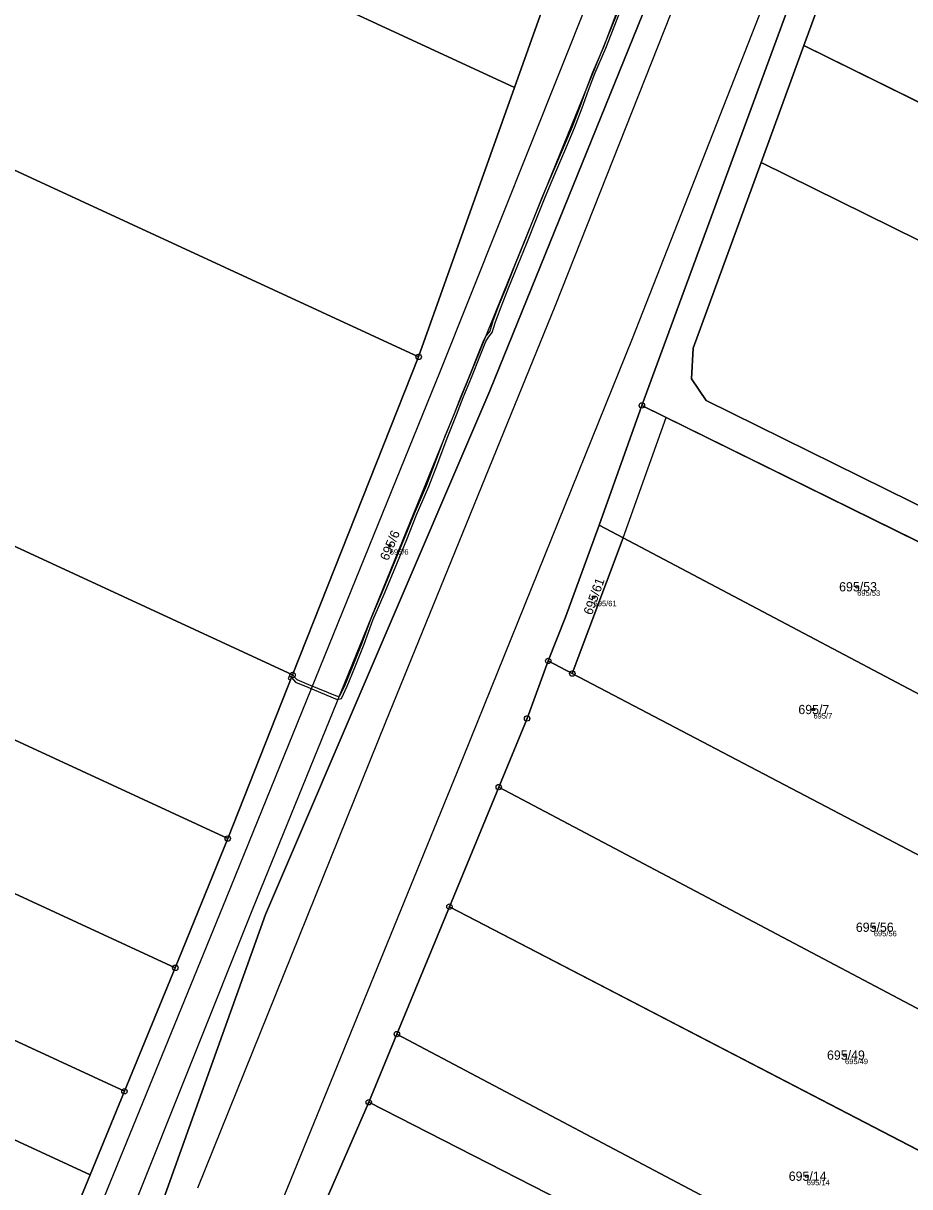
# Model space of a CAD drawing. Extents: x -761891 to -756141, y -1178507 to -1171885.
# Drawn here: x -759480.9 to -759318.1, y -1173941.9 to -1173728.2 of the extents above; entities that cross this region are included whole.
import ezdxf

# ---------------------------------------------------------------- set-up
doc = ezdxf.new("R2010")
doc.units = 0
for name, color, linetype in [('Definiční body', 7, 'Continuous'), ('Hranice parcel', 7, 'Continuous'), ('Parcelní čísla', 7, 'Continuous'), ('Polygon parcely', 7, 'Continuous'), ('Vnitřní kresba', 7, 'Continuous'), ('Věcná břemena k části', 7, 'Continuous'), ('Značky bodu BP', 7, 'Continuous')]:
    doc.layers.add(name, color=color, linetype=linetype)

msp = doc.modelspace()

# ---------------------------------------------------------------- linework, layer by layer
at = {"layer": 'Definiční body'}
for centre in [(-759413.61, -1173824.15), (-759327.74, -1173831.7), (-759376.15, -1173833.61), (-759335.77, -1173854.24), (-759324.68, -1173894.23), (-759329.97, -1173917.72), (-759337, -1173939.96)]:
    msp.add_circle(centre, 0.25, dxfattribs=at)
at = {"layer": 'Hranice parcel'}
for p, q in [((-759337.53, -1173732.28), (-759327.57, -1173705.07)), ((-759345.4, -1173753.76), (-759337.53, -1173732.28)), ((-759212.71, -1173793.86), (-759337.53, -1173732.28)), ((-759390.68, -1173739.97), (-759408.3, -1173789.47)), ((-759408.3, -1173789.47), (-759431.45, -1173847.9)), ((-759375.15, -1173820.4), (-759367.28, -1173798.4)), ((-759278.08, -1173842.37), (-759367.28, -1173798.4)), ((-759375.15, -1173820.4), (-759370.73, -1173822.73)), ((-759370.73, -1173822.73), (-759380.07, -1173847.64)), ((-759289.4, -1173865.68), (-759370.73, -1173822.73)), ((-759380.07, -1173847.64), (-759384.5, -1173845.32)), ((-759431.45, -1173847.9), (-759443.37, -1173877.95)), ((-759380.07, -1173847.64), (-759300.82, -1173889.2)), ((-759402.64, -1173890.46), (-759393.58, -1173868.5)), ((-759393.58, -1173868.5), (-759266.88, -1173935.48)), ((-759443.37, -1173877.95), (-759453, -1173901.69)), ((-759412.3, -1173913.87), (-759402.64, -1173890.46)), ((-759270.56, -1173959.07), (-759402.64, -1173890.46)), ((-759453, -1173901.69), (-759462.34, -1173924.36)), ((-759417.46, -1173926.38), (-759412.3, -1173913.87)), ((-759462.34, -1173924.36), (-759468.66, -1173939.71)), ((-759427.96, -1173950.55), (-759417.46, -1173926.38)), ((-759468.66, -1173939.71), (-759475.99, -1173957.51))]:
    msp.add_line(p, q, dxfattribs=at)
for points in [[(-759390.68, -1173739.97), (-759539.16, -1173671.32), (-759701.2, -1173596.4), (-759861.38, -1173522.34), (-760019.57, -1173449.2), (-760181.61, -1173374.28)], [(-760188.33, -1173428.82), (-760038.92, -1173497.9), (-759883, -1173569.99), (-759721.09, -1173644.85), (-759559.33, -1173719.64), (-759408.3, -1173789.47)], [(-759431.45, -1173847.9), (-759578.07, -1173780.11), (-759739.42, -1173705.51), (-759907.26, -1173627.91), (-760059.72, -1173557.42), (-760195.29, -1173494.74)], [(-759443.37, -1173877.95), (-759593.34, -1173808.61), (-759754.58, -1173734.06), (-759921.4, -1173656.93), (-760072.8, -1173586.93), (-760201.9, -1173527.24)], [(-760210.26, -1173551.57), (-760083.3, -1173610.27), (-759932.7, -1173679.9), (-759766.57, -1173756.71), (-759605.33, -1173831.26), (-759453, -1173901.69)], [(-759312.76, -1173560.33), (-759344.06, -1173664.97), (-759351.91, -1173688.97), (-759395.21, -1173795.73), (-759436.43, -1173891.92), (-759462.16, -1173963.67), (-759475.52, -1173987.59), (-759490.94, -1174019.15), (-759505.89, -1174048.76), (-759525.97, -1174080.96), (-759546.06, -1174111.39), (-759570.77, -1174132.45)], [(-759367.28, -1173798.4), (-759331.63, -1173701.56)], [(-759383.75, -1173714.27), (-759385.06, -1173724.17), (-759390.68, -1173739.97)], [(-759845.75, -1173765.36), (-759838.9, -1173750.26), (-759722.86, -1173803.91), (-759582.64, -1173868.74), (-759462.34, -1173924.36)], [(-759345.4, -1173753.76), (-759357.89, -1173787.87), (-759358.18, -1173793.49), (-759355.49, -1173797.47), (-759275.33, -1173837.01), (-759228.46, -1173862.2), (-759214.81, -1173860.91)], [(-759153.85, -1173848.26), (-759249.26, -1173801.19), (-759345.4, -1173753.76)], [(-759845.75, -1173765.36), (-759731.4, -1173818.23), (-759588.22, -1173884.43), (-759468.66, -1173939.71)], [(-759384.5, -1173845.32), (-759381.33, -1173837.29), (-759375.15, -1173820.4)], [(-759393.58, -1173868.5), (-759388.37, -1173855.88), (-759384.5, -1173845.32)], [(-759412.3, -1173913.87), (-759341.82, -1173951.18), (-759272.17, -1173987.92)], [(-759417.46, -1173926.38), (-759384.6, -1173943.14), (-759331.77, -1173970.43)]]:
    msp.add_lwpolyline(points, dxfattribs=at)
at = {"layer": 'Polygon parcely'}
for points in [[(-759390.68, -1173739.97), (-759385.06, -1173724.17), (-759383.75, -1173714.27), (-759528.92, -1173647.15), (-759691.24, -1173572.1), (-759850.62, -1173498.41), (-760009.87, -1173424.78), (-760176.15, -1173347.9), (-760181.61, -1173374.28), (-760019.57, -1173449.2), (-759861.38, -1173522.34), (-759701.2, -1173596.4), (-759539.16, -1173671.32)], [(-759721.09, -1173644.85), (-759559.33, -1173719.64), (-759408.3, -1173789.47), (-759390.68, -1173739.97), (-759539.16, -1173671.32), (-759701.2, -1173596.4), (-759861.38, -1173522.34), (-760019.57, -1173449.2), (-760181.61, -1173374.28), (-760182.45, -1173378.35), (-760188.33, -1173428.82), (-760038.92, -1173497.9), (-759883, -1173569.99)], [(-759431.45, -1173847.9), (-759408.3, -1173789.47), (-759559.33, -1173719.64), (-759721.09, -1173644.85), (-759883, -1173569.99), (-760038.92, -1173497.9), (-760188.33, -1173428.82), (-760190.22, -1173445.02), (-760195.29, -1173494.74), (-760059.72, -1173557.42), (-759907.26, -1173627.91), (-759739.42, -1173705.51), (-759578.07, -1173780.11)], [(-759739.42, -1173705.51), (-759907.26, -1173627.91), (-760059.72, -1173557.42), (-760195.29, -1173494.74), (-760196.78, -1173509.3), (-760201.9, -1173527.24), (-760072.8, -1173586.93), (-759921.4, -1173656.93), (-759754.58, -1173734.06), (-759593.34, -1173808.61), (-759443.37, -1173877.95), (-759431.45, -1173847.9), (-759578.07, -1173780.11)], [(-759754.58, -1173734.06), (-759921.4, -1173656.93), (-760072.8, -1173586.93), (-760201.9, -1173527.24), (-760205.11, -1173538.46), (-760210.26, -1173551.57), (-760083.3, -1173610.27), (-759932.7, -1173679.9), (-759766.57, -1173756.71), (-759605.33, -1173831.26), (-759453, -1173901.69), (-759443.37, -1173877.95), (-759593.34, -1173808.61)], [(-759845.75, -1173765.36), (-759838.9, -1173750.26), (-759722.86, -1173803.91), (-759582.64, -1173868.74), (-759462.34, -1173924.36), (-759453, -1173901.69), (-759605.33, -1173831.26), (-759766.57, -1173756.71), (-759932.7, -1173679.9), (-760083.3, -1173610.27), (-760210.26, -1173551.57), (-760214.27, -1173561.76), (-760223.74, -1173580.74), (-760235.39, -1173600.34), (-760237.55, -1173605.4), (-760121.47, -1173659.07), (-759975.11, -1173726.74), (-759853.71, -1173782.87)], [(-759327.57, -1173705.07), (-759337.53, -1173732.28), (-759212.71, -1173793.86), (-759204.32, -1173765.87)], [(-759147.23, -1173826.16), (-759212.71, -1173793.86), (-759337.53, -1173732.28), (-759345.4, -1173753.76), (-759249.26, -1173801.19), (-759153.85, -1173848.26)], [(-759731.4, -1173818.23), (-759588.22, -1173884.43), (-759468.66, -1173939.71), (-759462.34, -1173924.36), (-759582.64, -1173868.74), (-759722.86, -1173803.91), (-759838.9, -1173750.26), (-759845.75, -1173765.36)], [(-759208.2, -1173850.7), (-759160.3, -1173869.8), (-759153.85, -1173848.26), (-759249.26, -1173801.19), (-759345.4, -1173753.76), (-759357.89, -1173787.87), (-759358.18, -1173793.49), (-759355.49, -1173797.47), (-759275.33, -1173837.01), (-759228.46, -1173862.2), (-759214.81, -1173860.91)], [(-759475.99, -1173957.51), (-759468.66, -1173939.71), (-759588.22, -1173884.43), (-759731.4, -1173818.23), (-759845.75, -1173765.36), (-759853.71, -1173782.87), (-759760.4, -1173826.01), (-759667.09, -1173869.15), (-759571.54, -1173913.33)], [(-759375.15, -1173820.4), (-759370.73, -1173822.73), (-759289.4, -1173865.68), (-759278.08, -1173842.37), (-759367.28, -1173798.4)], [(-759375.15, -1173820.4), (-759381.33, -1173837.29), (-759384.5, -1173845.32), (-759380.07, -1173847.64), (-759370.73, -1173822.73)], [(-759300.82, -1173889.2), (-759289.4, -1173865.68), (-759370.73, -1173822.73), (-759380.07, -1173847.64)], [(-759266.88, -1173935.48), (-759266.81, -1173935.03), (-759265.29, -1173925.28), (-759257.96, -1173914.11), (-759289.88, -1173895.55), (-759300.82, -1173889.2), (-759380.07, -1173847.64), (-759384.5, -1173845.32), (-759388.37, -1173855.88), (-759393.58, -1173868.5)], [(-759267.16, -1173937.3), (-759266.88, -1173935.48), (-759393.58, -1173868.5), (-759402.64, -1173890.46), (-759270.56, -1173959.07)], [(-759270.56, -1173959.07), (-759402.64, -1173890.46), (-759412.3, -1173913.87), (-759341.82, -1173951.18), (-759272.17, -1173987.92), (-759271.89, -1173972.61), (-759270.87, -1173961.07)], [(-759384.6, -1173943.14), (-759331.77, -1173970.43), (-759317.54, -1173977.78), (-759272.42, -1174001.58), (-759272.17, -1173987.92), (-759341.82, -1173951.18), (-759412.3, -1173913.87), (-759417.46, -1173926.38)], [(-759427.96, -1173950.55), (-759394.97, -1173967.1), (-759344.84, -1173992.25), (-759331.77, -1173970.43), (-759384.6, -1173943.14), (-759417.46, -1173926.38)]]:
    msp.add_lwpolyline(points, close=True, dxfattribs=at)
for points in [[(-759351.91, -1173688.97), (-759395.21, -1173795.73), (-759436.43, -1173891.92), (-759462.16, -1173963.67), (-759475.52, -1173987.59), (-759490.94, -1174019.15), (-759505.89, -1174048.76), (-759525.97, -1174080.96), (-759546.06, -1174111.39), (-759570.77, -1174132.45), (-759572.65, -1174138.29), (-759581.39, -1174165.5)], [(-759570.77, -1174132.45), (-759546.06, -1174111.39), (-759525.97, -1174080.96), (-759505.89, -1174048.76), (-759490.94, -1174019.15), (-759475.52, -1173987.59), (-759462.16, -1173963.67), (-759436.43, -1173891.92), (-759395.21, -1173795.73), (-759351.91, -1173688.97)], [(-759448.69, -1173997.64), (-759444.19, -1173987.41), (-759438.27, -1173973.97), (-759432.83, -1173961.61), (-759427.96, -1173950.55), (-759417.46, -1173926.38), (-759412.3, -1173913.87), (-759402.64, -1173890.46), (-759393.58, -1173868.5), (-759388.37, -1173855.88), (-759384.5, -1173845.32), (-759381.33, -1173837.29), (-759375.15, -1173820.4), (-759367.28, -1173798.4), (-759331.63, -1173701.56)], [(-759331.63, -1173701.56), (-759367.28, -1173798.4), (-759278.08, -1173842.37), (-759259.3, -1173852.42), (-759222.23, -1173872.39), (-759214.81, -1173860.91), (-759228.46, -1173862.2), (-759275.33, -1173837.01), (-759355.49, -1173797.47), (-759358.18, -1173793.49), (-759357.89, -1173787.87), (-759345.4, -1173753.76), (-759337.53, -1173732.28), (-759327.57, -1173705.07)], [(-759385.06, -1173724.17), (-759390.68, -1173739.97), (-759408.3, -1173789.47), (-759431.45, -1173847.9), (-759443.37, -1173877.95), (-759453, -1173901.69), (-759462.34, -1173924.36), (-759468.66, -1173939.71), (-759475.99, -1173957.51), (-759485.42, -1173980.3), (-759492.35, -1173997.5), (-759496.71, -1174008.32), (-759499.23, -1174014.59), (-759507.47, -1174029.86), (-759514.44, -1174042.76), (-759534.68, -1174075.5), (-759540.88, -1174084.03), (-759549.11, -1174095.34), (-759554.67, -1174102.99), (-759555.26, -1174103.37), (-759567.01, -1174110.95), (-759575.36, -1174116.32), (-759590.39, -1174132.33)]]:
    msp.add_lwpolyline(points, dxfattribs=at)
at = {"layer": 'Vnitřní kresba'}
for p, q in [((-759404.26, -1173792.06), (-759361.36, -1173684.46)), ((-759356.03, -1173687.36), (-759399.36, -1173794.04)), ((-759359.48, -1173720.1), (-759383.28, -1173780.24)), ((-759345.27, -1173725.46), (-759369.08, -1173786.16)), ((-759383.28, -1173780.24), (-759414.36, -1173856.59)), ((-759369.08, -1173786.16), (-759400, -1173862.71)), ((-759443.6, -1173888.81), (-759404.26, -1173792.06)), ((-759399.36, -1173794.04), (-759438.82, -1173890.89)), ((-759414.36, -1173856.59), (-759448.92, -1173942.16)), ((-759400, -1173862.71), (-759434.69, -1173947.7)), ((-759472.13, -1173958.66), (-759443.6, -1173888.81)), ((-759438.82, -1173890.89), (-759466.97, -1173961.25))]:
    msp.add_line(p, q, dxfattribs=at)
at = {"layer": 'Věcná břemena k části'}
for points in [[(-759371.86, -1173726.11), (-759374.34, -1173732.56), (-759376.38, -1173737.25), (-759377.53, -1173740.32), (-759378.71, -1173743.52), (-759380.12, -1173747.2), (-759381.89, -1173751.4), (-759385.52, -1173759.94), (-759387.11, -1173763.96), (-759388.9, -1173768.41), (-759390.55, -1173772.47), (-759392.3, -1173776.82), (-759393.62, -1173780.08), (-759394.67, -1173782.86), (-759395.23, -1173784.76), (-759395.87, -1173785.54), (-759396.41, -1173786.45), (-759397.37, -1173788.91), (-759399.04, -1173793.09), (-759400.57, -1173796.76), (-759401.8, -1173799.94), (-759403.52, -1173804.22), (-759405.24, -1173808.84), (-759406.91, -1173813.13), (-759409.12, -1173818.29), (-759410.94, -1173822.86), (-759413.09, -1173828.04), (-759415.07, -1173832.84), (-759417.17, -1173837.68), (-759418.76, -1173842.06), (-759420.47, -1173846.37), (-759421.86, -1173849.76), (-759422.82, -1173851.8), (-759423.19, -1173851.86), (-759428.46, -1173849.68), (-759430.59, -1173848.82), (-759431.45, -1173847.9), (-759431.63, -1173848.36), (-759430.91, -1173849.24)], [(-759430.91, -1173849.24), (-759428.64, -1173850.14), (-759423.25, -1173852.38), (-759422.48, -1173852.24), (-759421.4, -1173849.96), (-759420.01, -1173846.55), (-759418.3, -1173842.24), (-759416.71, -1173837.86), (-759414.61, -1173833.04), (-759412.63, -1173828.24), (-759410.48, -1173823.04), (-759408.66, -1173818.47), (-759406.45, -1173813.31), (-759404.78, -1173809.02), (-759403.06, -1173804.4), (-759401.34, -1173800.12), (-759400.11, -1173796.94), (-759398.58, -1173793.27), (-759396.91, -1173789.09), (-759395.95, -1173786.67), (-759395.45, -1173785.82), (-759394.77, -1173785), (-759394.19, -1173783.02), (-759393.16, -1173780.26), (-759391.84, -1173777), (-759390.09, -1173772.65), (-759388.44, -1173768.59), (-759386.65, -1173764.14), (-759385.06, -1173760.12), (-759383.27, -1173755.9), (-759381.43, -1173751.6), (-759379.66, -1173747.38), (-759378.25, -1173743.7), (-759377.07, -1173740.5), (-759375.92, -1173737.43), (-759373.88, -1173732.74), (-759371.4, -1173726.31)]]:
    msp.add_lwpolyline(points, dxfattribs=at)
for points in [[(-759375.15, -1173820.4), (-759370.73, -1173822.73), (-759362.8, -1173800.61), (-759367.28, -1173798.4)], [(-759431.63, -1173848.36), (-759431.45, -1173847.9), (-759431.9, -1173847.69), (-759432.27, -1173848.62), (-759431.82, -1173848.83)]]:
    msp.add_lwpolyline(points, close=True, dxfattribs=at)
at = {"layer": 'Značky bodu BP'}
for centre, radius in [((-759408.3, -1173789.47), 0.5), ((-759408.3, -1173789.47), 0.0303), ((-759367.28, -1173798.4), 0.5), ((-759367.28, -1173798.4), 0.0303), ((-759384.5, -1173845.32), 0.5), ((-759384.5, -1173845.32), 0.0303), ((-759431.45, -1173847.9), 0.5), ((-759431.45, -1173847.9), 0.0303), ((-759380.07, -1173847.64), 0.5), ((-759380.07, -1173847.64), 0.0303), ((-759388.37, -1173855.88), 0.5), ((-759388.37, -1173855.88), 0.0303), ((-759393.58, -1173868.5), 0.5), ((-759393.58, -1173868.5), 0.0303), ((-759443.37, -1173877.95), 0.5), ((-759443.37, -1173877.95), 0.0303), ((-759402.64, -1173890.46), 0.5), ((-759402.64, -1173890.46), 0.0303), ((-759453, -1173901.69), 0.5), ((-759453, -1173901.69), 0.0303), ((-759412.3, -1173913.87), 0.5), ((-759412.3, -1173913.87), 0.0303), ((-759462.34, -1173924.36), 0.5), ((-759462.34, -1173924.36), 0.0303), ((-759417.46, -1173926.38), 0.5), ((-759417.46, -1173926.38), 0.0303)]:
    msp.add_circle(centre, radius, dxfattribs=at)

# ---------------------------------------------------------------- texts
at = {"layer": 'Definiční body'}
for s, p in [('695/6', (-759413.61, -1173825.81)), ('695/53', (-759327.74, -1173833.36)), ('695/61', (-759376.15, -1173835.27)), ('695/7', (-759335.77, -1173855.9)), ('695/56', (-759324.68, -1173895.89)), ('695/49', (-759329.97, -1173919.38)), ('695/14', (-759337, -1173941.62))]:
    msp.add_text(s, height=1, dxfattribs=at).set_placement(p)
at = {"layer": 'Parcelní čísla'}
for s, rotation, p in [('695/6', 67, (-759413.91, -1173827.03)), ('695/61', 70, (-759376.48, -1173837.01))]:
    msp.add_text(s, height=1.7, rotation=rotation, dxfattribs=at).set_placement(p)
for s, p in [('695/53', (-759331.05, -1173832.55)), ('695/7', (-759338.54, -1173855.09)), ('695/56', (-759327.98, -1173895.08)), ('695/49', (-759333.28, -1173918.57)), ('695/14', (-759340.31, -1173940.81))]:
    msp.add_text(s, height=1.7, dxfattribs=at).set_placement(p)

doc.saveas('drawing.dxf')
